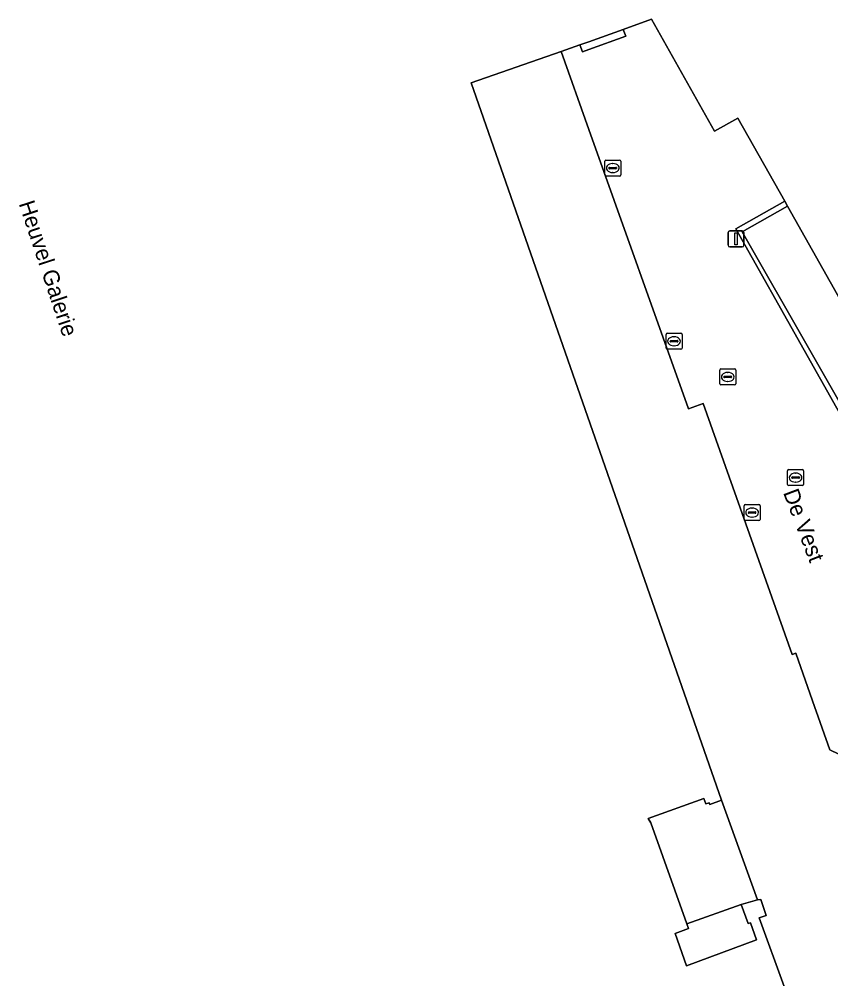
# Model space of a CAD drawing. Extents: x 161087 to 161926, y 382572 to 383873.
# Drawn here: x 161464.4 to 161515.1, y 383284.1 to 383344.1 of the extents above; entities that cross this region are included whole.
import ezdxf

# ---------------------------------------------------------------- set-up
doc = ezdxf.new("R2010")
doc.units = 0
for name, color, linetype in [('IMGEO_Brandkraan', 7, 'Continuous'), ('IMGEO_Kolk', 7, 'Continuous'), ('IMGEO_Lichtmast', 7, 'Continuous'), ('IMGEO_Openbare_ruimte_label', 7, 'Continuous'), ('IMGEO_Pand', 7, 'Continuous'), ('IMGEO_Parkeervlak_gesloten', 7, 'Continuous'), ('IMGEO_Parkeervlak_open', 7, 'Continuous'), ('IMGEO_Rijbaan_lokaal_open', 7, 'Continuous'), ('IMGEO_Rioolput', 7, 'Continuous'), ('IMGEO_Voetpad_open', 7, 'Continuous')]:
    doc.layers.add(name, color=color, linetype=linetype)

msp = doc.modelspace()

# ---------------------------------------------------------------- linework, layer by layer
at = {"layer": 'IMGEO_Brandkraan'}
for p, q in [((161508.179, 383321.274), (161508.179, 383322.126)), ((161508.254, 383322.2), (161509.106, 383322.2)), ((161508.438, 383321.694), (161508.438, 383321.706)), ((161508.876, 383321.657), (161508.478, 383321.657)), ((161508.481, 383321.743), (161508.879, 383321.743)), ((161508.667, 383321.98), (161508.692, 383321.98)), ((161508.922, 383321.706), (161508.922, 383321.694)), ((161509.18, 383322.126), (161509.18, 383321.274)), ((161509.106, 383321.2), (161508.254, 383321.2)), ((161508.69, 383321.42), (161508.665, 383321.42))]:
    msp.add_line(p, q, dxfattribs=at)
for points in [[(161508.179, 383321.274), (161508.179, 383322.126)], [(161508.254, 383322.2), (161509.106, 383322.2)], [(161509.18, 383322.126), (161509.18, 383321.274)], [(161509.106, 383321.2), (161508.254, 383321.2)]]:
    msp.add_lwpolyline(points, dxfattribs=at)
for centre, radius, start, end in [((161508.256, 383322.124), 0.0765, 91.55205, 178.44795), ((161508.256, 383322.124), 0.0765, 91.55205, 178.44795), ((161508.478, 383321.703), 0.0403, 85.87752, 175.75265), ((161508.475, 383321.693), 0.0366, 178.93798, 274.71019), ((161508.879, 383321.7), 0.043, 264.86636, 352.45326), ((161508.883, 383321.705), 0.0386, 1.73085, 96.63898), ((161509.104, 383322.124), 0.0765, 1.55205, 88.44795), ((161509.104, 383322.124), 0.0765, 1.55205, 88.44795), ((161508.256, 383321.276), 0.0765, 181.55205, 268.44795), ((161508.256, 383321.276), 0.0765, 181.55205, 268.44795), ((161509.104, 383321.276), 0.0765, 271.55205, 358.44795), ((161509.104, 383321.276), 0.0765, 271.55205, 358.44795)]:
    msp.add_arc(centre, radius, start, end, dxfattribs=at)
for centre, major_axis, ratio, start_param, end_param in [((161508.666, 383321.7), (-0.387, 0.002), 0.722429, 4.712389, 7.853982), ((161508.691, 383321.7), (-0.39, 0.002), 0.717154, 1.570796, 4.712389)]:
    msp.add_ellipse(centre, major_axis=major_axis, ratio=ratio, start_param=start_param, end_param=end_param, dxfattribs=at)
at = {"layer": 'IMGEO_Kolk'}
for p, q in [((161500.993, 383334.324), (161500.993, 383335.176)), ((161501.068, 383335.25), (161501.92, 383335.25)), ((161501.481, 383335.03), (161501.506, 383335.03)), ((161501.994, 383335.176), (161501.994, 383334.324)), ((161501.92, 383334.25), (161501.068, 383334.25)), ((161501.252, 383334.744), (161501.252, 383334.756)), ((161501.69, 383334.707), (161501.292, 383334.707)), ((161501.295, 383334.793), (161501.693, 383334.793)), ((161501.504, 383334.47), (161501.479, 383334.47)), ((161501.736, 383334.756), (161501.736, 383334.744)), ((161504.822, 383323.503), (161504.822, 383324.355)), ((161504.897, 383324.429), (161505.749, 383324.429)), ((161505.31, 383324.209), (161505.335, 383324.209)), ((161505.823, 383324.355), (161505.823, 383323.503)), ((161505.081, 383323.923), (161505.081, 383323.935)), ((161505.519, 383323.886), (161505.121, 383323.886)), ((161505.124, 383323.972), (161505.522, 383323.972)), ((161505.333, 383323.649), (161505.308, 383323.649)), ((161505.565, 383323.935), (161505.565, 383323.923)), ((161505.749, 383323.429), (161504.897, 383323.429)), ((161509.7, 383312.8), (161509.7, 383313.652)), ((161509.775, 383313.726), (161510.627, 383313.726)), ((161510.002, 383313.269), (161510.4, 383313.269)), ((161510.188, 383313.506), (161510.213, 383313.506)), ((161510.701, 383313.652), (161510.701, 383312.8)), ((161510.627, 383312.726), (161509.775, 383312.726)), ((161509.959, 383313.22), (161509.959, 383313.232)), ((161510.397, 383313.183), (161509.999, 383313.183)), ((161510.211, 383312.946), (161510.186, 383312.946)), ((161510.443, 383313.232), (161510.443, 383313.22))]:
    msp.add_line(p, q, dxfattribs=at)
for points in [[(161500.993, 383334.324), (161500.993, 383335.176)], [(161501.068, 383335.25), (161501.92, 383335.25)], [(161501.994, 383335.176), (161501.994, 383334.324)], [(161501.92, 383334.25), (161501.068, 383334.25)], [(161504.822, 383323.503), (161504.822, 383324.355)], [(161504.897, 383324.429), (161505.749, 383324.429)], [(161505.823, 383324.355), (161505.823, 383323.503)], [(161505.749, 383323.429), (161504.897, 383323.429)], [(161509.7, 383312.8), (161509.7, 383313.652)], [(161509.775, 383313.726), (161510.627, 383313.726)], [(161510.701, 383313.652), (161510.701, 383312.8)], [(161510.627, 383312.726), (161509.775, 383312.726)]]:
    msp.add_lwpolyline(points, dxfattribs=at)
for centre, radius, start, end in [((161501.07, 383335.174), 0.0765, 91.55205, 178.44795), ((161501.07, 383335.174), 0.0765, 91.55205, 178.44795), ((161501.918, 383335.174), 0.0765, 1.55205, 88.44795), ((161501.918, 383335.174), 0.0765, 1.55205, 88.44795), ((161501.07, 383334.326), 0.0765, 181.55205, 268.44795), ((161501.07, 383334.326), 0.0765, 181.55205, 268.44795), ((161501.292, 383334.753), 0.0403, 85.87752, 175.75265), ((161501.289, 383334.743), 0.0366, 178.93798, 274.71019), ((161501.693, 383334.75), 0.043, 264.86636, 352.45326), ((161501.697, 383334.755), 0.0386, 1.73085, 96.63898), ((161501.918, 383334.326), 0.0765, 271.55205, 358.44795), ((161501.918, 383334.326), 0.0765, 271.55205, 358.44795), ((161504.899, 383324.353), 0.0765, 91.55205, 178.44795), ((161504.899, 383324.353), 0.0765, 91.55205, 178.44795), ((161505.747, 383324.353), 0.0765, 1.55205, 88.44795), ((161505.747, 383324.353), 0.0765, 1.55205, 88.44795), ((161504.899, 383323.505), 0.0765, 181.55205, 268.44795), ((161504.899, 383323.505), 0.0765, 181.55205, 268.44795), ((161505.121, 383323.932), 0.0403, 85.87752, 175.75265), ((161505.118, 383323.922), 0.0366, 178.93798, 274.71019), ((161505.522, 383323.929), 0.043, 264.86636, 352.45326), ((161505.526, 383323.934), 0.0386, 1.73085, 96.63898), ((161505.747, 383323.505), 0.0765, 271.55205, 358.44795), ((161505.747, 383323.505), 0.0765, 271.55205, 358.44795), ((161509.777, 383313.65), 0.0765, 91.55205, 178.44795), ((161509.777, 383313.65), 0.0765, 91.55205, 178.44795), ((161509.999, 383313.229), 0.0403, 85.87752, 175.75265), ((161510.404, 383313.231), 0.0386, 1.73085, 96.63898), ((161510.625, 383313.65), 0.0765, 1.55205, 88.44795), ((161510.625, 383313.65), 0.0765, 1.55205, 88.44795), ((161509.777, 383312.802), 0.0765, 181.55205, 268.44795), ((161509.777, 383312.802), 0.0765, 181.55205, 268.44795), ((161509.996, 383313.219), 0.0366, 178.93798, 274.71019), ((161510.4, 383313.226), 0.043, 264.86636, 352.45326), ((161510.625, 383312.802), 0.0765, 271.55205, 358.44795), ((161510.625, 383312.802), 0.0765, 271.55205, 358.44795)]:
    msp.add_arc(centre, radius, start, end, dxfattribs=at)
for centre, major_axis, ratio, start_param, end_param in [((161501.48, 383334.75), (-0.387, 0.002), 0.722429, 4.712389, 7.853982), ((161501.505, 383334.75), (-0.39, 0.002), 0.717154, 1.570796, 4.712389), ((161505.309, 383323.929), (-0.387, 0.002), 0.722429, 4.712389, 7.853982), ((161505.334, 383323.929), (-0.39, 0.002), 0.717154, 1.570796, 4.712389), ((161510.187, 383313.226), (-0.387, 0.002), 0.722429, 4.712389, 7.853982), ((161510.212, 383313.226), (-0.39, 0.002), 0.717154, 1.570796, 4.712389)]:
    msp.add_ellipse(centre, major_axis=major_axis, ratio=ratio, start_param=start_param, end_param=end_param, dxfattribs=at)
at = {"layer": 'IMGEO_Lichtmast'}
for p, q in [((161508.699, 383329.923), (161508.699, 383330.723)), ((161508.699, 383330.723), (161508.699, 383329.923)), ((161508.799, 383330.823), (161509.589, 383330.823)), ((161509.589, 383330.823), (161508.799, 383330.823)), ((161509.689, 383330.723), (161509.689, 383329.923)), ((161509.689, 383329.923), (161509.689, 383330.723)), ((161509.589, 383329.823), (161508.799, 383329.823)), ((161508.799, 383329.823), (161509.589, 383329.823))]:
    msp.add_line(p, q, dxfattribs=at)
msp.add_lwpolyline([(161509.119, 383330.698), (161509.269, 383330.698), (161509.269, 383329.948), (161509.119, 383329.948), (161509.119, 383330.698)], dxfattribs=at)
for centre, start, end in [((161508.799, 383330.723), 90, 180), ((161508.799, 383330.723), 90, 180), ((161509.589, 383330.723), 0, 90), ((161509.589, 383330.723), 360, 90), ((161508.799, 383329.923), 180, 270), ((161508.799, 383329.923), 180, 270), ((161509.589, 383329.923), 270, 0), ((161509.589, 383329.923), 270, 0)]:
    msp.add_arc(centre, 0.1, start, end, dxfattribs=at)
at = {"layer": 'IMGEO_Pand'}
for points in [[(161492.642, 383340.068), (161498.259, 383342.031), (161499.436, 383342.443), (161500, 383342.64), (161502.148, 383343.414), (161503.916, 383344.051), (161507.853, 383337.053), (161509.318, 383337.877), (161512.249, 383332.677), (161512.421, 383332.372), (161521.977, 383315.42)], [(161512.212, 383283.625), (161510.636, 383287.903), (161511.072, 383288.048), (161510.739, 383289.05), (161510.532, 383289.033), (161509.508, 383288.738), (161509.956, 383287.542), (161510.096, 383287.595), (161510.479, 383286.529), (161506.096, 383284.916), (161505.391, 383286.924), (161506.234, 383287.233), (161506.128, 383287.532), (161503.879, 383293.848), (161503.703, 383294.104), (161507.185, 383295.358), (161507.307, 383295.02), (161507.524, 383295.098), (161507.562, 383294.995), (161508.289, 383295.257), (161492.642, 383340.068)]]:
    msp.add_lwpolyline(points, dxfattribs=at)
at = {"layer": 'IMGEO_Parkeervlak_gesloten'}
msp.add_lwpolyline([(161520.072, 383295.993), (161515.05, 383298.395), (161513.974, 383301.466), (161512.925, 383304.447), (161512.704, 383304.352), (161507.15, 383320.048), (161506.219, 383319.713), (161500, 383337.15), (161498.259, 383342.031), (161492.642, 383340.068), (161508.289, 383295.257), (161510.532, 383289.033), (161510.739, 383289.05), (161511.072, 383288.048), (161510.636, 383287.903), (161512.212, 383283.625)], dxfattribs=at)
at = {"layer": 'IMGEO_Parkeervlak_open'}
msp.add_lwpolyline([(161509.508, 383288.738), (161510.532, 383289.033), (161508.289, 383295.257), (161507.562, 383294.995), (161507.524, 383295.098), (161507.307, 383295.02), (161507.185, 383295.358), (161503.703, 383294.104), (161503.879, 383293.848), (161506.128, 383287.532)], close=True, dxfattribs=at)
at = {"layer": 'IMGEO_Rijbaan_lokaal_open'}
for points in [[(161517.723, 383315.8), (161509.184, 383330.949), (161512.249, 383332.677), (161509.318, 383337.877), (161507.853, 383337.053), (161503.916, 383344.051), (161502.148, 383343.414), (161502.301, 383342.991), (161500, 383342.162), (161499.591, 383342.015), (161499.436, 383342.443), (161498.259, 383342.031), (161500, 383337.15), (161506.219, 383319.713), (161507.15, 383320.048), (161512.704, 383304.352), (161512.925, 383304.447), (161513.974, 383301.466), (161515.05, 383298.395), (161520.072, 383295.993)], [(161521.977, 383315.42), (161512.421, 383332.372), (161509.574, 383330.767), (161518.028, 383315.972)]]:
    msp.add_lwpolyline(points, dxfattribs=at)
for points in [[(161499.436, 383342.443), (161499.591, 383342.015), (161500, 383342.162), (161502.301, 383342.991), (161502.148, 383343.414), (161500, 383342.64)], [(161509.184, 383330.949), (161517.723, 383315.8), (161518.028, 383315.972), (161509.574, 383330.767), (161512.421, 383332.372), (161512.249, 383332.677)]]:
    msp.add_lwpolyline(points, close=True, dxfattribs=at)
at = {"layer": 'IMGEO_Rioolput'}
for p, q in [((161512.416, 383314.984), (161512.416, 383315.836)), ((161512.491, 383315.91), (161513.343, 383315.91)), ((161512.904, 383315.69), (161512.929, 383315.69)), ((161513.417, 383315.836), (161513.417, 383314.984)), ((161512.675, 383315.404), (161512.675, 383315.416)), ((161513.113, 383315.367), (161512.715, 383315.367)), ((161512.718, 383315.453), (161513.116, 383315.453)), ((161512.927, 383315.13), (161512.902, 383315.13)), ((161513.159, 383315.416), (161513.159, 383315.404)), ((161513.343, 383314.91), (161512.491, 383314.91))]:
    msp.add_line(p, q, dxfattribs=at)
for points in [[(161512.416, 383314.984), (161512.416, 383315.836)], [(161512.491, 383315.91), (161513.343, 383315.91)], [(161513.417, 383315.836), (161513.417, 383314.984)], [(161513.343, 383314.91), (161512.491, 383314.91)]]:
    msp.add_lwpolyline(points, dxfattribs=at)
for centre, radius, start, end in [((161512.493, 383315.834), 0.0765, 91.55205, 178.44795), ((161512.493, 383315.834), 0.0765, 91.55205, 178.44795), ((161513.341, 383315.834), 0.0765, 1.55205, 88.44795), ((161513.341, 383315.834), 0.0765, 1.55205, 88.44795), ((161512.715, 383315.413), 0.0403, 85.87752, 175.75265), ((161512.712, 383315.403), 0.0366, 178.93798, 274.71019), ((161513.116, 383315.41), 0.043, 264.86636, 352.45326), ((161513.12, 383315.415), 0.0386, 1.73085, 96.63898), ((161512.493, 383314.986), 0.0765, 181.55205, 268.44795), ((161512.493, 383314.986), 0.0765, 181.55205, 268.44795), ((161513.341, 383314.986), 0.0765, 271.55205, 358.44795), ((161513.341, 383314.986), 0.0765, 271.55205, 358.44795)]:
    msp.add_arc(centre, radius, start, end, dxfattribs=at)
for centre, major_axis, ratio, start_param, end_param in [((161512.903, 383315.41), (-0.387, 0.002), 0.722429, 4.712389, 7.853982), ((161512.928, 383315.41), (-0.39, 0.002), 0.717154, 1.570796, 4.712389)]:
    msp.add_ellipse(centre, major_axis=major_axis, ratio=ratio, start_param=start_param, end_param=end_param, dxfattribs=at)
at = {"layer": 'IMGEO_Voetpad_open'}
msp.add_lwpolyline([(161506.128, 383287.532), (161506.234, 383287.233), (161505.391, 383286.924), (161506.096, 383284.916), (161510.479, 383286.529), (161510.096, 383287.595), (161509.956, 383287.542), (161509.508, 383288.738)], close=True, dxfattribs=at)

# ---------------------------------------------------------------- texts
at = {"layer": 'IMGEO_Openbare_ruimte_label'}
for s, rotation, p in [('Heuvel Galerie', 288.30807, (161464.363, 383332.53)), ('De Vest', 290.84426, (161512.123, 383314.476))]:
    msp.add_text(s, height=1, rotation=rotation, dxfattribs=at).set_placement(p)

doc.saveas('drawing.dxf')
